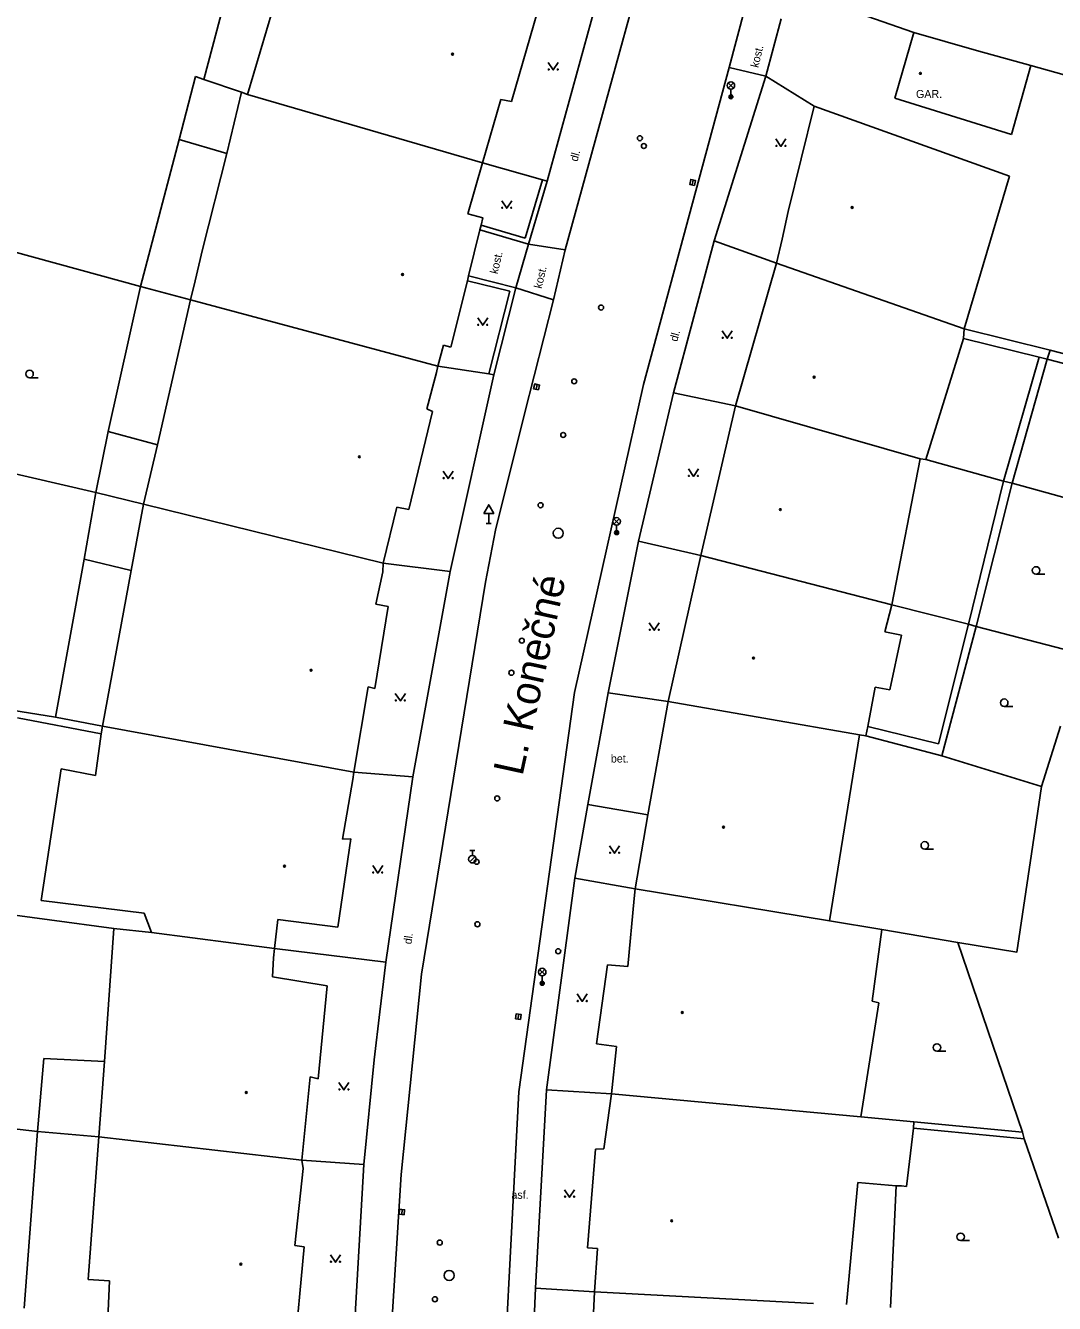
# Model space of a CAD drawing. Extents: x -599770 to -598493, y -1162076 to -1159209.
# Drawn here: x -599389.9 to -599338.5, y -1161736.9 to -1161673 of the extents above; entities that cross this region are included whole.
import ezdxf

# ---------------------------------------------------------------- set-up
doc = ezdxf.new("R2010")
doc.units = 0
doc.layers.add('Podklad', color=7, linetype='Continuous')

msp = doc.modelspace()

# ---------------------------------------------------------------- linework, layer by layer
at = {"layer": 'Podklad'}
for p, q in [((-599354.782, -1161676.16), (-599354.517, -1161675.895)), ((-599354.782, -1161675.895), (-599354.517, -1161676.16)), ((-599354.65, -1161676.215), (-599354.65, -1161676.59)), ((-599356.586, -1161680.992), (-599356.534, -1161680.748)), ((-599389.7, -1161690.628), (-599389.262, -1161690.628)), ((-599364.386, -1161691.212), (-599364.334, -1161690.968)), ((-599366.75, -1161697.411), (-599366.75, -1161697.92)), ((-599360.492, -1161697.94), (-599360.227, -1161697.675)), ((-599360.492, -1161697.675), (-599360.227, -1161697.94)), ((-599366.875, -1161697.92), (-599366.625, -1161697.92)), ((-599360.36, -1161697.995), (-599360.36, -1161698.37)), ((-599339.4, -1161700.448), (-599338.962, -1161700.448)), ((-599340.99, -1161707.058), (-599340.552, -1161707.058)), ((-599367.695, -1161714.253), (-599367.445, -1161714.253)), ((-599367.57, -1161714.503), (-599367.57, -1161714.253)), ((-599344.96, -1161714.188), (-599344.523, -1161714.188)), ((-599367.699, -1161714.826), (-599367.434, -1161714.561)), ((-599364.212, -1161720.46), (-599363.947, -1161720.195)), ((-599364.212, -1161720.195), (-599363.947, -1161720.46)), ((-599364.08, -1161720.515), (-599364.08, -1161720.89)), ((-599365.29, -1161722.683), (-599365.25, -1161722.437)), ((-599344.35, -1161724.288), (-599343.913, -1161724.288)), ((-599371.101, -1161732.445), (-599371.079, -1161732.195)), ((-599343.17, -1161733.747), (-599342.733, -1161733.747))]:
    msp.add_line(p, q, dxfattribs=at)
for points in [[(-599378.31, -1161665.6), (-599380.99, -1161675.72)], [(-599376.59, -1161668.99), (-599378.8, -1161676.47)], [(-599361.08, -1161670.79), (-599363.83, -1161680.81)], [(-599359.38, -1161671.33), (-599362.94, -1161684.24)], [(-599345.51, -1161673.37), (-599351.74, -1161671.19)], [(-599364.29, -1161672.27), (-599365.62, -1161676.83)], [(-599353.97, -1161672.25), (-599354.74, -1161675.12)], [(-599352.14, -1161672.69), (-599352.91, -1161675.56)], [(-599346.46, -1161676.66), (-599345.51, -1161673.37)], [(-599345.51, -1161673.37), (-599342.38, -1161674.27)], [(-599342.38, -1161674.27), (-599339.66, -1161675.03)], [(-599363.78, -1161674.875), (-599363.53, -1161675.25), (-599363.28, -1161674.875)], [(-599354.74, -1161675.12), (-599359.02, -1161690.96), (-599362.47, -1161706.36)], [(-599354.74, -1161675.12), (-599352.91, -1161675.56)], [(-599339.66, -1161675.03), (-599340.63, -1161678.48)], [(-599338, -1161675.5), (-599339.66, -1161675.03)], [(-599381.4, -1161675.57), (-599382.22, -1161678.72)], [(-599380.99, -1161675.72), (-599381.4, -1161675.57)], [(-599380.99, -1161675.72), (-599379.11, -1161676.36)], [(-599355.48, -1161683.78), (-599352.91, -1161675.56)], [(-599352.91, -1161675.56), (-599350.48, -1161677.05)], [(-599379.11, -1161676.36), (-599379.84, -1161679.42)], [(-599378.8, -1161676.47), (-599379.11, -1161676.36)], [(-599378.8, -1161676.47), (-599367.06, -1161679.89)], [(-599366.15, -1161676.72), (-599367.06, -1161679.89)], [(-599365.62, -1161676.83), (-599366.15, -1161676.72)], [(-599351.78, -1161682.32), (-599350.48, -1161677.05)], [(-599350.48, -1161677.05), (-599340.73, -1161680.56)], [(-599340.63, -1161678.48), (-599346.46, -1161676.66)], [(-599382.22, -1161678.72), (-599384.15, -1161686.07)], [(-599382.22, -1161678.72), (-599379.84, -1161679.42)], [(-599352.4, -1161678.695), (-599352.15, -1161679.07), (-599351.9, -1161678.695)], [(-599379.84, -1161679.42), (-599381.06, -1161684.22)], [(-599367.06, -1161679.89), (-599367.8, -1161682.44)], [(-599364.07, -1161680.74), (-599367.06, -1161679.89)], [(-599364.93, -1161683.65), (-599364.07, -1161680.74)], [(-599364.76, -1161683.96), (-599363.83, -1161680.81)], [(-599363.83, -1161680.81), (-599364.07, -1161680.74)], [(-599340.73, -1161680.56), (-599343, -1161688.18)], [(-599366.1, -1161681.785), (-599365.85, -1161682.16), (-599365.6, -1161681.785)], [(-599352.08, -1161683.71), (-599351.78, -1161682.32)], [(-599367.8, -1161682.44), (-599367.04, -1161682.64)], [(-599367.13, -1161683), (-599367.19, -1161683.24)], [(-599367.04, -1161682.64), (-599367.13, -1161683)], [(-599367.13, -1161683), (-599364.93, -1161683.65)], [(-599367.19, -1161683.24), (-599367.76, -1161685.53)], [(-599367.19, -1161683.24), (-599364.76, -1161683.96)], [(-599384.15, -1161686.07), (-599392.61, -1161683.76)], [(-599381.06, -1161684.22), (-599381.42, -1161685.79)], [(-599365.4, -1161686.13), (-599364.76, -1161683.96)], [(-599364.76, -1161683.96), (-599362.94, -1161684.24)], [(-599362.94, -1161684.24), (-599363.52, -1161686.73)], [(-599357.52, -1161691.38), (-599355.48, -1161683.78)], [(-599355.48, -1161683.78), (-599352.37, -1161684.91)], [(-599352.37, -1161684.91), (-599352.08, -1161683.71)], [(-599354.42, -1161692.04), (-599352.37, -1161684.91)], [(-599343, -1161688.18), (-599352.37, -1161684.91)], [(-599367.76, -1161685.53), (-599367.82, -1161685.78)], [(-599365.4, -1161686.13), (-599367.76, -1161685.53)], [(-599384.15, -1161686.07), (-599385.77, -1161693.32)], [(-599384.15, -1161686.07), (-599381.66, -1161686.74)], [(-599381.42, -1161685.79), (-599381.66, -1161686.74)], [(-599367.82, -1161685.78), (-599368.65, -1161689.11)], [(-599365.7, -1161686.31), (-599367.82, -1161685.78)], [(-599366.5, -1161690.48), (-599365.4, -1161686.13)], [(-599365.4, -1161686.13), (-599363.52, -1161686.73)], [(-599381.66, -1161686.74), (-599383.31, -1161693.98)], [(-599381.66, -1161686.74), (-599369.29, -1161690.05)], [(-599363.52, -1161686.73), (-599364.96, -1161692.43), (-599366.42, -1161698.24), (-599366.91, -1161700.84)], [(-599366.75, -1161690.44), (-599365.7, -1161686.31)], [(-599367.3, -1161687.635), (-599367.05, -1161688.01), (-599366.8, -1161687.635)], [(-599355.08, -1161688.285), (-599354.83, -1161688.66), (-599354.58, -1161688.285)], [(-599343.03, -1161688.67), (-599344.9, -1161694.72)], [(-599343, -1161688.18), (-599343.03, -1161688.67)], [(-599343.03, -1161688.67), (-599339.25, -1161689.6)], [(-599338.69, -1161689.26), (-599343, -1161688.18)], [(-599369.01, -1161689.01), (-599369.29, -1161690.05)], [(-599368.65, -1161689.11), (-599369.01, -1161689.01)], [(-599338.69, -1161689.26), (-599338.85, -1161689.7)], [(-599333.3, -1161690.65), (-599338.69, -1161689.26)], [(-599339.25, -1161689.6), (-599341.02, -1161695.8)], [(-599338.85, -1161689.7), (-599340.6, -1161695.9)], [(-599339.25, -1161689.6), (-599338.85, -1161689.7)], [(-599338.85, -1161689.7), (-599333.4, -1161691.12)], [(-599369.37, -1161690.37), (-599369.85, -1161692.18)], [(-599369.29, -1161690.05), (-599369.37, -1161690.37)], [(-599366.75, -1161690.44), (-599369.29, -1161690.05)], [(-599366.5, -1161690.48), (-599368.68, -1161700.32)], [(-599366.5, -1161690.48), (-599366.75, -1161690.44)], [(-599359.27, -1161698.8), (-599357.52, -1161691.38)], [(-599357.52, -1161691.38), (-599354.42, -1161692.04)], [(-599369.56, -1161692.32), (-599370.75, -1161697.22)], [(-599369.85, -1161692.18), (-599369.56, -1161692.32)], [(-599356.15, -1161699.51), (-599354.42, -1161692.04)], [(-599345.19, -1161694.68), (-599354.42, -1161692.04)], [(-599386.39, -1161696.36), (-599385.77, -1161693.32)], [(-599385.77, -1161693.32), (-599383.31, -1161693.98)], [(-599386.39, -1161696.36), (-599394.75, -1161694.43)], [(-599383.31, -1161693.98), (-599384, -1161696.95)], [(-599345.19, -1161694.68), (-599346.6, -1161701.97)], [(-599344.9, -1161694.72), (-599345.19, -1161694.68)], [(-599341.02, -1161695.8), (-599344.9, -1161694.72)], [(-599369.03, -1161695.295), (-599368.78, -1161695.67), (-599368.53, -1161695.295)], [(-599356.77, -1161695.185), (-599356.52, -1161695.56), (-599356.27, -1161695.185)], [(-599386.97, -1161699.69), (-599386.39, -1161696.36)], [(-599384, -1161696.95), (-599386.39, -1161696.36)], [(-599342.78, -1161702.94), (-599341.02, -1161695.8)], [(-599340.6, -1161695.9), (-599342.4, -1161703.06)], [(-599340.6, -1161695.9), (-599341.02, -1161695.8)], [(-599335.23, -1161697.38), (-599340.6, -1161695.9)], [(-599384, -1161696.95), (-599384.62, -1161700.26)], [(-599384, -1161696.95), (-599372.02, -1161699.9)], [(-599371.35, -1161697.1), (-599372.02, -1161699.9)], [(-599370.75, -1161697.22), (-599371.35, -1161697.1)], [(-599360.78, -1161706.38), (-599359.27, -1161698.8)], [(-599359.27, -1161698.8), (-599356.15, -1161699.51)], [(-599357.79, -1161706.81), (-599356.15, -1161699.51)], [(-599346.6, -1161701.97), (-599356.15, -1161699.51)], [(-599386.97, -1161699.69), (-599388.4, -1161707.6)], [(-599384.62, -1161700.26), (-599386.97, -1161699.69)], [(-599372.02, -1161699.9), (-599372.04, -1161700.33)], [(-599368.68, -1161700.32), (-599372.02, -1161699.9)], [(-599386.06, -1161708.04), (-599384.62, -1161700.26)], [(-599372.04, -1161700.33), (-599372.39, -1161701.94)], [(-599368.68, -1161700.32), (-599370.54, -1161710.57)], [(-599370.11, -1161720.43), (-599366.91, -1161700.84)], [(-599371.77, -1161702.06), (-599372.44, -1161706.16)], [(-599372.39, -1161701.94), (-599371.77, -1161702.06)], [(-599346.6, -1161701.97), (-599346.95, -1161703.33)], [(-599342.78, -1161702.94), (-599346.6, -1161701.97)], [(-599358.73, -1161702.875), (-599358.48, -1161703.25), (-599358.23, -1161702.875)], [(-599347.81, -1161708.06), (-599344.28, -1161708.92), (-599342.78, -1161702.94)], [(-599346.95, -1161703.33), (-599346.13, -1161703.49)], [(-599342.4, -1161703.06), (-599344.11, -1161709.52)], [(-599342.4, -1161703.06), (-599342.78, -1161702.94)], [(-599337.12, -1161704.43), (-599342.4, -1161703.06)], [(-599346.13, -1161703.49), (-599346.7, -1161706.22)], [(-599372.77, -1161706.08), (-599373.49, -1161710.34)], [(-599372.44, -1161706.16), (-599372.77, -1161706.08)], [(-599371.42, -1161706.405), (-599371.17, -1161706.78), (-599370.92, -1161706.405)], [(-599362.47, -1161706.36), (-599365.25, -1161726.32)], [(-599361.8, -1161711.95), (-599360.78, -1161706.38)], [(-599360.78, -1161706.38), (-599357.79, -1161706.81)], [(-599347.44, -1161706.1), (-599347.81, -1161708.06)], [(-599346.7, -1161706.22), (-599347.44, -1161706.1)], [(-599390.59, -1161707.25), (-599388.4, -1161707.6)], [(-599358.8, -1161712.48), (-599357.79, -1161706.81)], [(-599348.23, -1161708.47), (-599357.79, -1161706.81)], [(-599390.3, -1161707.63), (-599386.12, -1161708.43)], [(-599388.4, -1161707.6), (-599386.06, -1161708.04)], [(-599386.41, -1161710.5), (-599386.12, -1161708.43)], [(-599386.12, -1161708.43), (-599386.06, -1161708.04)], [(-599386.06, -1161708.04), (-599373.49, -1161710.34)], [(-599348.23, -1161708.47), (-599349.73, -1161717.77)], [(-599347.91, -1161708.52), (-599348.23, -1161708.47)], [(-599347.81, -1161708.06), (-599347.91, -1161708.52)], [(-599344.11, -1161709.52), (-599347.91, -1161708.52)], [(-599338.17, -1161708.04), (-599339.13, -1161711.06)], [(-599339.13, -1161711.06), (-599344.11, -1161709.52)], [(-599389.12, -1161716.76), (-599388.12, -1161710.18)], [(-599388.12, -1161710.18), (-599386.41, -1161710.5)], [(-599373.49, -1161710.34), (-599373.55, -1161710.71)], [(-599370.54, -1161710.57), (-599373.49, -1161710.34)], [(-599373.55, -1161710.71), (-599374.06, -1161713.69)], [(-599370.54, -1161710.57), (-599371.9, -1161719.83)], [(-599343.31, -1161718.85), (-599340.36, -1161719.34), (-599339.63, -1161714.42), (-599339.13, -1161711.06)], [(-599362.45, -1161715.63), (-599361.8, -1161711.95)], [(-599361.8, -1161711.95), (-599358.8, -1161712.48)], [(-599359.43, -1161716.17), (-599358.8, -1161712.48)], [(-599373.65, -1161713.68), (-599374.3, -1161718.09)], [(-599374.06, -1161713.69), (-599373.65, -1161713.68)], [(-599360.71, -1161714.015), (-599360.46, -1161714.39), (-599360.21, -1161714.015)], [(-599372.55, -1161715.005), (-599372.3, -1161715.38), (-599372.05, -1161715.005)], [(-599363.86, -1161726.22), (-599362.45, -1161715.63)], [(-599362.45, -1161715.63), (-599359.43, -1161716.17)], [(-599359.48, -1161716.66), (-599359.43, -1161716.17)], [(-599349.73, -1161717.77), (-599359.43, -1161716.17)], [(-599383.97, -1161717.39), (-599389.12, -1161716.76)], [(-599359.8, -1161720.06), (-599359.48, -1161716.66)], [(-599391.93, -1161717.29), (-599385.49, -1161718.16)], [(-599383.6, -1161718.35), (-599383.97, -1161717.39)], [(-599377.3, -1161717.7), (-599377.46, -1161719.15)], [(-599374.3, -1161718.09), (-599377.3, -1161717.7)], [(-599349.73, -1161717.77), (-599347.1, -1161718.21)], [(-599385.96, -1161724.8), (-599385.49, -1161718.16)], [(-599385.49, -1161718.16), (-599383.6, -1161718.35)], [(-599383.6, -1161718.35), (-599377.46, -1161719.15)], [(-599347.1, -1161718.21), (-599347.59, -1161721.79)], [(-599347.1, -1161718.21), (-599343.31, -1161718.85)], [(-599377.46, -1161719.15), (-599377.51, -1161719.62)], [(-599371.9, -1161719.83), (-599377.46, -1161719.15)], [(-599340.08, -1161728.33), (-599343.31, -1161718.85)], [(-599377.51, -1161719.62), (-599377.56, -1161720.57)], [(-599371.9, -1161719.83), (-599372.2, -1161722.32)], [(-599361.37, -1161723.92), (-599360.81, -1161719.97)], [(-599360.81, -1161719.97), (-599359.8, -1161720.06)], [(-599377.56, -1161720.57), (-599374.82, -1161721.01)], [(-599371.74, -1161740.22), (-599371.13, -1161730.45), (-599370.11, -1161720.43)], [(-599374.82, -1161721.01), (-599375.27, -1161725.66)], [(-599362.33, -1161721.425), (-599362.08, -1161721.8), (-599361.83, -1161721.425)], [(-599347.26, -1161721.86), (-599348.15, -1161727.57)], [(-599347.59, -1161721.79), (-599347.26, -1161721.86)], [(-599372.48, -1161724.71), (-599372.2, -1161722.32)], [(-599360.37, -1161724.05), (-599361.37, -1161723.92)], [(-599360.62, -1161726.41), (-599360.37, -1161724.05)], [(-599389.31, -1161728.29), (-599388.99, -1161724.65)], [(-599388.99, -1161724.65), (-599385.96, -1161724.8)], [(-599385.96, -1161724.8), (-599386.24, -1161728.57)], [(-599372.48, -1161724.71), (-599373, -1161729.95)], [(-599375.68, -1161725.57), (-599376.09, -1161729.73)], [(-599375.27, -1161725.66), (-599375.68, -1161725.57)], [(-599374.24, -1161725.845), (-599373.99, -1161726.22), (-599373.74, -1161725.845)], [(-599365.25, -1161726.32), (-599366.29, -1161746.44)], [(-599364.41, -1161736.12), (-599363.86, -1161726.22)], [(-599360.62, -1161726.41), (-599363.86, -1161726.22)], [(-599361, -1161729.16), (-599360.62, -1161726.41)], [(-599348.15, -1161727.57), (-599360.62, -1161726.41)], [(-599401.74, -1161726.86), (-599389.31, -1161728.29)], [(-599348.15, -1161727.57), (-599345.5, -1161727.81)], [(-599389.97, -1161737.13), (-599389.31, -1161728.29)], [(-599386.24, -1161728.57), (-599389.31, -1161728.29)], [(-599345.52, -1161728.13), (-599345.87, -1161731.04)], [(-599345.5, -1161727.81), (-599345.52, -1161728.13)], [(-599340, -1161728.66), (-599345.52, -1161728.13)], [(-599340.08, -1161728.33), (-599345.5, -1161727.81)], [(-599340, -1161728.66), (-599340.08, -1161728.33)], [(-599386.77, -1161735.69), (-599386.24, -1161728.57)], [(-599386.24, -1161728.57), (-599376.09, -1161729.73)], [(-599338.27, -1161733.63), (-599340, -1161728.66)], [(-599361.82, -1161734.11), (-599361.41, -1161729.18)], [(-599361.41, -1161729.18), (-599361, -1161729.16)], [(-599376.02, -1161730.14), (-599376.44, -1161734)], [(-599376.09, -1161729.73), (-599376.02, -1161730.14)], [(-599373, -1161729.95), (-599376.09, -1161729.73)], [(-599373, -1161729.95), (-599373.58, -1161740.06)], [(-599348.31, -1161730.85), (-599348.88, -1161736.94)], [(-599346.39, -1161731.01), (-599348.31, -1161730.85)], [(-599362.96, -1161731.205), (-599362.71, -1161731.58), (-599362.46, -1161731.205)], [(-599346.39, -1161731.01), (-599346.67, -1161737.09)], [(-599346.13, -1161731.01), (-599346.39, -1161731.01)], [(-599345.87, -1161731.04), (-599346.13, -1161731.01)], [(-599375.97, -1161734.06), (-599376.49, -1161739.63)], [(-599376.44, -1161734), (-599375.97, -1161734.06)], [(-599374.66, -1161734.455), (-599374.41, -1161734.83), (-599374.16, -1161734.455)], [(-599361.32, -1161734.14), (-599361.82, -1161734.11)], [(-599361.46, -1161736.31), (-599361.32, -1161734.14)], [(-599385.7, -1161735.76), (-599386.77, -1161735.69)], [(-599385.85, -1161739.17), (-599385.7, -1161735.76)], [(-599364.78, -1161744.66), (-599364.41, -1161736.12)], [(-599361.46, -1161736.31), (-599364.41, -1161736.12)], [(-599361.58, -1161738.75), (-599361.46, -1161736.31)], [(-599350.52, -1161736.9), (-599361.46, -1161736.31)]]:
    msp.add_lwpolyline(points, dxfattribs=at)
for points in [[(-599356.464, -1161681.018), (-599356.412, -1161680.774), (-599356.656, -1161680.722), (-599356.708, -1161680.966)], [(-599364.264, -1161691.238), (-599364.212, -1161690.994), (-599364.456, -1161690.942), (-599364.508, -1161691.186)], [(-599367, -1161697.411), (-599366.5, -1161697.411), (-599366.75, -1161696.978)], [(-599365.167, -1161722.704), (-599365.126, -1161722.457), (-599365.373, -1161722.416), (-599365.414, -1161722.663)], [(-599370.976, -1161732.455), (-599370.955, -1161732.206), (-599371.204, -1161732.185), (-599371.225, -1161732.434)]]:
    msp.add_lwpolyline(points, close=True, dxfattribs=at)
for centre, radius in [((-599368.56, -1161674.46), 0.045), ((-599368.56, -1161674.46), 0.0199), ((-599363.755, -1161675.225), 0.025), ((-599363.305, -1161675.225), 0.025), ((-599354.65, -1161676.027), 0.188), ((-599345.18, -1161675.42), 0.045), ((-599345.18, -1161675.42), 0.0199), ((-599354.65, -1161676.59), 0.1), ((-599354.65, -1161676.59), 0.0723), ((-599354.65, -1161676.59), 0.0438), ((-599359.2, -1161678.66), 0.125), ((-599359, -1161679.05), 0.125), ((-599352.375, -1161679.045), 0.025), ((-599351.925, -1161679.045), 0.025), ((-599366.075, -1161682.135), 0.025), ((-599365.625, -1161682.135), 0.025), ((-599348.59, -1161682.12), 0.045), ((-599348.59, -1161682.12), 0.0199), ((-599371.06, -1161685.47), 0.045), ((-599371.06, -1161685.47), 0.0199), ((-599361.14, -1161687.12), 0.125), ((-599367.275, -1161687.985), 0.025), ((-599366.825, -1161687.985), 0.025), ((-599355.055, -1161688.635), 0.025), ((-599354.605, -1161688.635), 0.025), ((-599389.7, -1161690.44), 0.188), ((-599350.49, -1161690.6), 0.045), ((-599350.49, -1161690.6), 0.0199), ((-599362.48, -1161690.81), 0.125), ((-599363.03, -1161693.49), 0.125), ((-599373.22, -1161694.58), 0.045), ((-599373.22, -1161694.58), 0.0199), ((-599369.005, -1161695.645), 0.025), ((-599368.555, -1161695.645), 0.025), ((-599356.745, -1161695.535), 0.025), ((-599356.295, -1161695.535), 0.025), ((-599364.16, -1161697), 0.125), ((-599360.36, -1161697.808), 0.188), ((-599352.18, -1161697.22), 0.045), ((-599352.18, -1161697.22), 0.0199), ((-599363.28, -1161698.4), 0.25), ((-599360.36, -1161698.37), 0.1), ((-599360.36, -1161698.37), 0.0723), ((-599360.36, -1161698.37), 0.0438), ((-599339.4, -1161700.26), 0.188), ((-599358.705, -1161703.225), 0.025), ((-599358.255, -1161703.225), 0.025), ((-599365.1, -1161703.77), 0.125), ((-599353.52, -1161704.64), 0.045), ((-599353.52, -1161704.64), 0.0199), ((-599375.63, -1161705.25), 0.045), ((-599375.63, -1161705.25), 0.0199), ((-599365.62, -1161705.37), 0.125), ((-599371.395, -1161706.755), 0.025), ((-599370.945, -1161706.755), 0.025), ((-599340.99, -1161706.87), 0.188), ((-599366.33, -1161711.65), 0.125), ((-599355.02, -1161713.09), 0.045), ((-599355.02, -1161713.09), 0.0199), ((-599344.96, -1161714), 0.188), ((-599367.57, -1161714.69), 0.188), ((-599367.36, -1161714.82), 0.125), ((-599360.685, -1161714.365), 0.025), ((-599360.235, -1161714.365), 0.025), ((-599376.96, -1161715.04), 0.045), ((-599376.96, -1161715.04), 0.0199), ((-599372.525, -1161715.355), 0.025), ((-599372.075, -1161715.355), 0.025), ((-599367.32, -1161717.94), 0.125), ((-599363.28, -1161719.29), 0.125), ((-599364.08, -1161720.328), 0.188), ((-599364.08, -1161720.89), 0.1), ((-599364.08, -1161720.89), 0.0723), ((-599364.08, -1161720.89), 0.0438), ((-599362.305, -1161721.775), 0.025), ((-599361.855, -1161721.775), 0.025), ((-599357.08, -1161722.35), 0.045), ((-599357.08, -1161722.35), 0.0199), ((-599344.35, -1161724.1), 0.188), ((-599378.87, -1161726.35), 0.045), ((-599378.87, -1161726.35), 0.0199), ((-599374.215, -1161726.195), 0.025), ((-599373.765, -1161726.195), 0.025), ((-599362.935, -1161731.555), 0.025), ((-599362.485, -1161731.555), 0.025), ((-599357.61, -1161732.76), 0.045), ((-599357.61, -1161732.76), 0.0199), ((-599343.17, -1161733.56), 0.188), ((-599369.2, -1161733.85), 0.125), ((-599379.14, -1161734.93), 0.045), ((-599379.14, -1161734.93), 0.0199), ((-599374.635, -1161734.805), 0.025), ((-599374.185, -1161734.805), 0.025), ((-599368.73, -1161735.49), 0.25), ((-599369.44, -1161736.68), 0.125)]:
    msp.add_circle(centre, radius, dxfattribs=at)

# ---------------------------------------------------------------- texts
for s, height, rotation, p in [('kost.', 0.4, 76.76, (-599353.28, -1161675.16)), ('dl.', 0.4, 74.96, (-599362.32, -1161679.85)), ('kost.', 0.4, 76.76, (-599366.31, -1161685.47)), ('kost.', 0.4, 76.76, (-599364.11, -1161686.2)), ('dl.', 0.4, 74.96, (-599357.33, -1161688.85)), ('L. Konečné', 1.5, 77.6, (-599365.07, -1161710.57)), ('dl.', 0.4, 81.66, (-599370.62, -1161718.96))]:
    msp.add_text(s, height=height, rotation=rotation, dxfattribs=at).set_placement(p)
for s, p in [('GAR.', (-599345.4, -1161676.65)), ('bet.', (-599360.65, -1161709.86)), ('asf.', (-599365.62, -1161731.66))]:
    msp.add_text(s, height=0.4, dxfattribs=at).set_placement(p)

doc.saveas('drawing.dxf')
